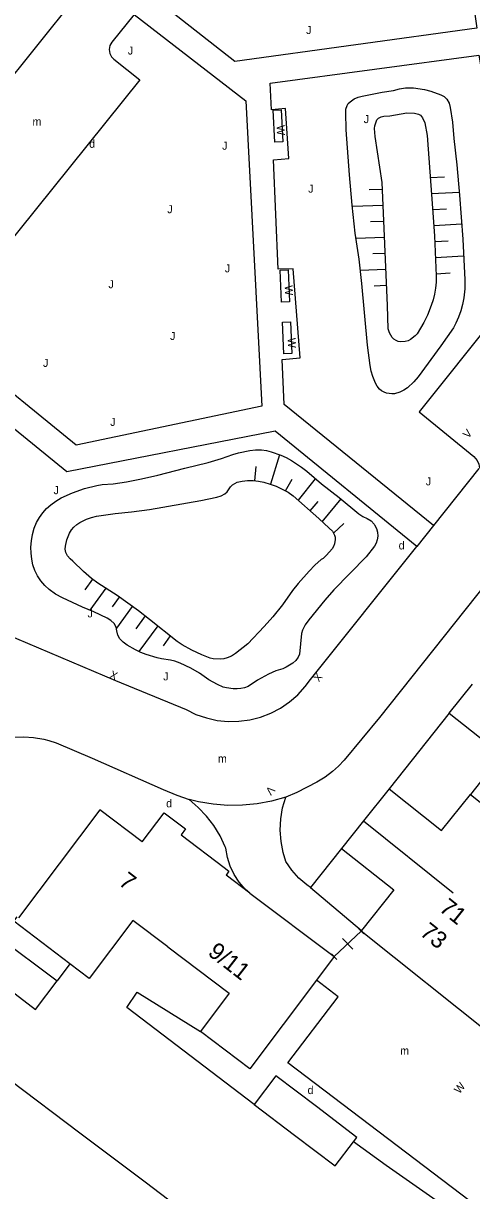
# Model space of a CAD drawing. Extents: x 134999 to 136502, y 457398 to 459002.
# Drawn here: x 135503.6 to 135531.6, y 457873.8 to 457946.7 of the extents above; entities that cross this region are included whole.
import ezdxf

# ---------------------------------------------------------------- set-up
doc = ezdxf.new("R2010")
doc.units = 0
for name, color, linetype in [('RI_DGTB_15', 7, 'Continuous'), ('RI_DGTB_18', 7, 'Continuous'), ('RI_DGTB_2', 7, 'Continuous'), ('RI_DGTB_29', 7, 'Continuous'), ('RI_DGTB_3', 7, 'Continuous'), ('RI_DGTB_30', 7, 'Continuous'), ('RI_DGTB_31', 7, 'Continuous'), ('RI_DGTB_32', 7, 'Continuous'), ('RI_DGTB_35', 7, 'Continuous'), ('RI_DGTB_36', 7, 'Continuous'), ('RI_DGTB_4', 7, 'Continuous'), ('RI_DGTB_43', 7, 'Continuous'), ('RI_DGTB_53', 7, 'Continuous'), ('RI_DGTB_54', 7, 'Continuous'), ('RI_DGTB_6', 7, 'Continuous')]:
    doc.layers.add(name, color=color, linetype=linetype)

msp = doc.modelspace()

# ---------------------------------------------------------------- linework, layer by layer
at = {"layer": 'RI_DGTB_15'}
for p, q in [((135531.492, 457898.55), (135533.837, 457896.678)), ((135524.824, 457896.889), (135530.431, 457892.413))]:
    msp.add_line(p, q, dxfattribs=at)
at = {"layer": 'RI_DGTB_18'}
for p, q in [((135528.992, 457937.028), (135529.878, 457937.08)), ((135526.017, 457936.291), (135525.189, 457936.261)), ((135529.07, 457936.03), (135530.807, 457936.132)), ((135526.054, 457935.292), (135524.148, 457935.222)), ((135529.149, 457935.033), (135529.995, 457935.083)), ((135526.091, 457934.292), (135525.267, 457934.262)), ((135529.22, 457934.036), (135530.956, 457934.138)), ((135526.127, 457933.293), (135524.362, 457933.228)), ((135529.277, 457933.038), (135530.112, 457933.086)), ((135526.164, 457932.294), (135525.42, 457932.266)), ((135529.319, 457932.038), (135531.073, 457932.141)), ((135526.201, 457931.294), (135524.637, 457931.237)), ((135529.353, 457931.037), (135530.227, 457931.087)), ((135526.238, 457930.295), (135525.494, 457930.268)), ((135519.041, 457917.922), (135519.603, 457919.749)), ((135518.06, 457918.117), (135518.141, 457919.013)), ((135519.966, 457917.492), (135520.381, 457918.221)), ((135520.776, 457916.898), (135521.832, 457918.244)), ((135522.261, 457915.561), (135523.446, 457916.98)), ((135521.51, 457916.231), (135522.001, 457916.819)), ((135522.965, 457914.842), (135523.608, 457915.45)), ((135507.932, 457911.971), (135507.453, 457911.314)), ((135508.764, 457911.412), (135507.766, 457910.044)), ((135509.6, 457910.861), (135509.152, 457910.247)), ((135510.409, 457910.279), (135509.426, 457908.927)), ((135511.211, 457909.679), (135510.631, 457908.881)), ((135511.995, 457909.057), (135510.828, 457907.454)), ((135512.778, 457908.432), (135512.337, 457907.827))]:
    msp.add_line(p, q, dxfattribs=at)
for points in [[(135523.724, 457941.089), (135523.734, 457941.31), (135523.801, 457941.521), (135523.881, 457941.653), (135523.988, 457941.765), (135524.241, 457941.941), (135524.488, 457942.053), (135524.751, 457942.119), (135525.988, 457942.362), (135526.7, 457942.47), (135527.07, 457942.575), (135527.451, 457942.631), (135527.943, 457942.63), (135528.633, 457942.534), (135529.028, 457942.43), (135529.649, 457942.198), (135529.853, 457942.09), (135530.021, 457941.931), (135530.168, 457941.685), (135530.243, 457941.405), (135530.385, 457940.498), (135530.471, 457939.461), (135530.647, 457937.826), (135530.824, 457935.937), (135531.026, 457933.187), (135531.142, 457930.656), (135531.147, 457930.092), (135531.091, 457929.531), (135531.011, 457929.121), (135530.899, 457928.718), (135530.758, 457928.324), (135530.591, 457927.941), (135530.434, 457927.65), (135529.645, 457926.533), (135528.244, 457924.601), (135527.961, 457924.291), (135527.563, 457923.924), (135527.343, 457923.764), (135527.101, 457923.641), (135526.772, 457923.55), (135526.601, 457923.537), (135526.431, 457923.551), (135526.266, 457923.589), (135526.109, 457923.651), (135525.962, 457923.735), (135525.831, 457923.841), (135525.683, 457924.011), (135525.57, 457924.206), (135525.401, 457924.621), (135525.302, 457924.961), (135525.241, 457925.31), (135525.08, 457926.572), (135524.727, 457930.422), (135524.551, 457931.947), (135524.319, 457933.555), (135524.123, 457935.304), (135523.963, 457937.195), (135523.752, 457940.022), (135523.724, 457941.089)], [(135525.518, 457940.104), (135525.541, 457940.271), (135525.611, 457940.52), (135525.671, 457940.636), (135525.761, 457940.731), (135525.923, 457940.822), (135526.106, 457940.856), (135526.471, 457940.891), (135527.176, 457941.02), (135527.532, 457941.065), (135528.019, 457941.047), (135528.269, 457940.985), (135528.381, 457940.921), (135528.518, 457940.771), (135528.661, 457940.456), (135528.79, 457939.667), (135529.142, 457935.124), (135529.258, 457933.399), (135529.358, 457930.901), (135529.357, 457930.515), (135529.321, 457930.131), (135529.257, 457929.765), (135529.167, 457929.405), (135529.056, 457929.051), (135528.83, 457928.456), (135528.591, 457927.982), (135528.184, 457927.284), (135528.061, 457927.151), (135527.77, 457926.933), (135527.606, 457926.853), (135527.431, 457926.801), (135527.141, 457926.782), (135526.997, 457926.807), (135526.861, 457926.861), (135526.725, 457926.95), (135526.609, 457927.064), (135526.441, 457927.341), (135526.366, 457927.596), (135526.323, 457929.046), (135525.991, 457936.723), (135525.551, 457939.601), (135525.518, 457940.104)], [(135504.091, 457913.971), (135504.119, 457914.37), (135504.184, 457914.765), (135504.29, 457915.151), (135504.441, 457915.521), (135504.614, 457915.831), (135504.822, 457916.118), (135505.06, 457916.381), (135505.321, 457916.621), (135505.637, 457916.852), (135505.979, 457917.042), (135506.691, 457917.361), (135507.429, 457917.633), (135508.191, 457917.831), (135508.534, 457917.886), (135509.226, 457917.93), (135510.041, 457918.048), (135510.975, 457918.238), (135512.003, 457918.474), (135513.681, 457918.911), (135515.139, 457919.26), (135515.978, 457919.504), (135516.68, 457919.763), (135517.041, 457919.861), (135517.744, 457920.002), (135518.101, 457920.043), (135518.461, 457920.041), (135518.773, 457920.003), (135519.079, 457919.931), (135519.671, 457919.721), (135520.011, 457919.562), (135520.336, 457919.376), (135520.961, 457918.961), (135521.285, 457918.718), (135522.211, 457917.931), (135523.321, 457917.081), (135524.531, 457916.061), (135524.783, 457915.89), (135525.056, 457915.754), (135525.3, 457915.609), (135525.494, 457915.401), (135525.521, 457915.361), (135525.631, 457915.143), (135525.695, 457914.907), (135525.715, 457914.664), (135525.691, 457914.421), (135525.626, 457914.217), (135525.513, 457914.035), (135524.986, 457913.378), (135522.971, 457911.301)], [(135506.232, 457913.839), (135506.24, 457914.041), (135506.331, 457914.431), (135506.407, 457914.646), (135506.505, 457914.852), (135506.626, 457915.045), (135506.771, 457915.221), (135506.943, 457915.379), (135507.135, 457915.512), (135507.551, 457915.721), (135507.859, 457915.83), (135508.178, 457915.903), (135509.334, 457916.083), (135510.367, 457916.169), (135511.491, 457916.323), (135514.687, 457916.882), (135515.68, 457917.095), (135515.946, 457917.172), (135516.191, 457917.301), (135516.33, 457917.425), (135516.526, 457917.743), (135516.661, 457917.871), (135516.799, 457917.956), (135516.947, 457918.021), (135517.261, 457918.101), (135517.6, 457918.133), (135517.94, 457918.125), (135518.277, 457918.085), (135518.611, 457918.021), (135519.006, 457917.913), (135519.391, 457917.771), (135519.763, 457917.6), (135520.121, 457917.401), (135520.44, 457917.183), (135522.052, 457915.76), (135522.698, 457915.164), (135522.888, 457914.963), (135523.021, 457914.721), (135523.058, 457914.591), (135523.07, 457914.457), (135523.031, 457914.191), (135522.963, 457914.02), (135522.865, 457913.864), (135522.531, 457913.472), (135522.31, 457913.274), (135522.181, 457913.201), (135521.801, 457912.851), (135521.438, 457912.483), (135520.751, 457911.711), (135520.406, 457911.277), (135519.771, 457910.369), (135519.173, 457909.625), (135518.635, 457909.032), (135517.606, 457907.95), (135516.856, 457907.34), (135516.6, 457907.178), (135516.321, 457907.061), (135516.11, 457907.009), (135515.894, 457906.987), (135515.461, 457907.011), (135515.276, 457907.05), (135514.751, 457907.261), (135514.129, 457907.542), (135513.531, 457907.871), (135513.204, 457908.092), (135511.488, 457909.464), (135510.789, 457909.998), (135509.471, 457910.951), (135508.258, 457911.727), (135507.871, 457912.011), (135507.36, 457912.454), (135506.713, 457913.096), (135506.536, 457913.252), (135506.376, 457913.428), (135506.271, 457913.641), (135506.232, 457913.839)], [(135504.508, 457912.187), (135504.341, 457912.521), (135504.217, 457912.871), (135504.138, 457913.233), (135504.098, 457913.601), (135504.091, 457913.971)], [(135522.971, 457911.301), (135522.424, 457910.666), (135521.42, 457909.431), (135521.194, 457909.128), (135521.021, 457908.791), (135520.958, 457908.589), (135520.834, 457907.306), (135520.751, 457907.101), (135520.607, 457906.903), (135520.422, 457906.742), (135520.011, 457906.481), (135519.804, 457906.382), (135519.364, 457906.254), (135518.913, 457906.057), (135518.221, 457905.671), (135517.63, 457905.288), (135517.411, 457905.201), (135517.18, 457905.148), (135516.944, 457905.126), (135516.707, 457905.129), (135516.276, 457905.187), (135516.085, 457905.244), (135515.72, 457905.4), (135515.191, 457905.691), (135514.597, 457906.113), (135514.069, 457906.416), (135513.406, 457906.727), (135513.061, 457906.851), (135512.792, 457906.921), (135512.242, 457906.999), (135511.971, 457907.061), (135511.278, 457907.274), (135510.939, 457907.404), (135510.611, 457907.561), (135510.083, 457907.858), (135509.838, 457908.038), (135509.631, 457908.261), (135509.506, 457908.488), (135509.456, 457908.743), (135509.404, 457908.992), (135509.277, 457909.213), (135509.271, 457909.221), (135509.076, 457909.406), (135508.843, 457909.541), (135508.016, 457909.938), (135507.308, 457910.23), (135506.061, 457910.805), (135505.62, 457911.035), (135505.221, 457911.331), (135504.953, 457911.59), (135504.713, 457911.876), (135504.508, 457912.187)]]:
    msp.add_lwpolyline(points, dxfattribs=at)
at = {"layer": 'RI_DGTB_2'}
for p, q in [((135530.181, 457903.611), (135531.627, 457905.427)), ((135526.431, 457898.901), (135524.824, 457896.889)), ((135511.025, 457895.587), (135512.389, 457897.402)), ((135512.389, 457897.402), (135513.733, 457896.405)), ((135524.824, 457896.889), (135523.451, 457895.171)), ((135513.733, 457896.405), (135513.452, 457896.03)), ((135516.436, 457893.763), (135516.26, 457893.507)), ((135524.686, 457890.017), (135524.709, 457890.046))]:
    msp.add_line(p, q, dxfattribs=at)
for points in [[(135530.181, 457903.611), (135533.451, 457901.011), (135531.492, 457898.55)], [(135526.431, 457898.901), (135529.701, 457896.301), (135531.492, 457898.55)], [(135513.452, 457896.03), (135516.145, 457893.984)], [(135523.451, 457895.171), (135526.721, 457892.591), (135524.709, 457890.046)], [(135516.145, 457893.984), (135516.436, 457893.763)], [(135532.86, 457883.57), (135532.821, 457883.521), (135524.686, 457890.017)]]:
    msp.add_lwpolyline(points, dxfattribs=at)
at = {"layer": 'RI_DGTB_3'}
for p, q in [((135508.379, 457897.575), (135503.322, 457890.844)), ((135517.74, 457892.391), (135516.26, 457893.507)), ((135517.74, 457892.391), (135523.003, 457888.425)), ((135500, 457891.194), (135505.733, 457886.926)), ((135506.521, 457887.972), (135505.733, 457886.926)), ((135523.003, 457888.425), (135521.893, 457886.953)), ((135502.799, 457880.71), (135507.139, 457877.439)), ((135507.139, 457877.439), (135511.218, 457874.365)), ((135511.218, 457874.365), (135515.537, 457871.11))]:
    msp.add_line(p, q, dxfattribs=at)
for points in [[(135506.521, 457887.972), (135503.022, 457890.644), (135503.226, 457890.916)], [(135512.621, 457889.035), (135510.439, 457890.679), (135507.719, 457887.069), (135506.521, 457887.972)], [(135512.621, 457889.035), (135516.461, 457886.142), (135514.656, 457883.746)], [(135500, 457884.289), (135501.996, 457886.937), (135504.384, 457885.137), (135505.733, 457886.926)], [(135521.893, 457886.953), (135517.731, 457881.429), (135514.656, 457883.746)]]:
    msp.add_lwpolyline(points, dxfattribs=at)
at = {"layer": 'RI_DGTB_32'}
for points in [[(135519.291, 457939.251), (135519.205, 457941.249), (135519.705, 457941.27), (135519.791, 457939.273), (135519.291, 457939.251)], [(135519.724, 457929.261), (135519.638, 457931.259), (135520.138, 457931.28), (135520.224, 457929.283), (135519.724, 457929.261)], [(135519.864, 457926.034), (135519.778, 457928.012), (135520.278, 457928.034), (135520.364, 457926.056), (135519.864, 457926.034)]]:
    msp.add_lwpolyline(points, dxfattribs=at)
at = {"layer": 'RI_DGTB_4'}
msp.add_line((135511.025, 457895.587), (135508.379, 457897.575), dxfattribs=at)
at = {"layer": 'RI_DGTB_53'}
msp.add_line((135501.427, 457941.493), (135509.324, 457951.319), dxfattribs=at)
for points in [[(135510.518, 457947.199), (135509.137, 457945.479), (135509.017, 457945.266), (135508.972, 457945.026), (135509.006, 457944.784), (135509.116, 457944.566), (135509.253, 457944.423), (135510.877, 457943.125), (135500, 457929.615)], [(135519.98, 457898.38), (135519.096, 457898.132), (135518.194, 457897.963), (135517.281, 457897.872), (135516.364, 457897.862), (135515.449, 457897.931), (135514.543, 457898.08), (135513.953, 457898.221)], [(135517.74, 457892.391), (135517.457, 457892.645), (135517.077, 457893.075), (135516.761, 457893.553), (135516.514, 457894.071), (135516.342, 457894.617), (135516.247, 457895.183), (135516.206, 457895.286), (135515.886, 457895.963), (135515.497, 457896.602), (135515.041, 457897.196), (135514.524, 457897.737), (135513.953, 457898.221)], [(135521.521, 457892.731), (135521.291, 457892.898), (135520.797, 457893.327), (135520.357, 457893.814), (135519.981, 457894.351), (135519.811, 457894.93), (135519.686, 457895.619), (135519.64, 457896.317), (135519.674, 457897.016), (135519.788, 457897.707), (135519.98, 457898.38)]]:
    msp.add_lwpolyline(points, dxfattribs=at)
at = {"layer": 'RI_DGTB_54'}
for p, q in [((135532.031, 457918.872), (135529.196, 457915.323)), ((135529.196, 457915.323), (135528.149, 457914.012)), ((135530.181, 457903.611), (135526.431, 457898.901)), ((135523.451, 457895.171), (135521.521, 457892.731)), ((135521.521, 457892.731), (135524.709, 457890.046)), ((135524.846, 457889.849), (135524.527, 457890.186)), ((135523.003, 457888.425), (135524.686, 457890.017)), ((135523.003, 457888.425), (135524.686, 457890.017)), ((135524.162, 457888.884), (135523.526, 457889.557)), ((135523.162, 457888.256), (135522.844, 457888.594))]:
    msp.add_line(p, q, dxfattribs=at)
for points in [[(135534.562, 457977.229), (135543.491, 457969.921), (135530.781, 457954.211), (135531.05, 457952.309), (135529.881, 457952.131), (135530.311, 457949.021), (135531.479, 457949.274), (135531.891, 457946.351), (135516.811, 457944.281), (135511.518, 457948.441)], [(135510.518, 457947.199), (135517.491, 457941.821), (135518.491, 457922.781), (135506.911, 457920.331), (135500, 457925.956)], [(135529.196, 457915.323), (135519.881, 457922.881), (135519.76, 457925.689), (135520.881, 457925.781), (135520.451, 457931.331), (135519.515, 457931.312), (135519.219, 457938.147), (135520.181, 457938.231), (135519.971, 457941.341), (135519.084, 457941.259), (135519.011, 457942.931), (135532.031, 457944.661), (135533.831, 457934.191), (135540.111, 457928.978)], [(135537.374, 457925.55), (135537.199, 457925.439), (135536.995, 457925.402), (135536.792, 457925.444), (135536.62, 457925.559), (135536.491, 457925.681), (135533.101, 457928.431), (135528.291, 457922.421), (135531.711, 457919.631), (135531.911, 457919.371), (135532.021, 457919.151), (135532.055, 457918.901)], [(135528.149, 457914.012), (135519.311, 457921.221), (135506.331, 457918.671), (135500, 457923.821)], [(135541.184, 457922.614), (135532.521, 457911.771), (135525.831, 457903.34), (135523.614, 457900.686), (135523.276, 457900.31), (135522.901, 457899.971), (135522.43, 457899.622), (135521.928, 457899.317), (135520.669, 457898.662), (135519.98, 457898.38)], [(135500, 457909.712), (135500.54, 457909.414), (135501.11, 457909.156), (135509.371, 457905.661), (135513.766, 457903.841), (135514.382, 457903.542), (135515.029, 457903.317), (135515.698, 457903.169), (135516.38, 457903.1), (135517.065, 457903.11), (135517.744, 457903.201), (135518.408, 457903.37), (135519.048, 457903.615), (135519.654, 457903.932), (135520.22, 457904.319), (135520.737, 457904.769), (135521.198, 457905.275), (135521.522, 457905.717), (135528.149, 457914.012)], [(135500, 457901.004), (135500.794, 457901.483), (135501.152, 457901.66), (135501.521, 457901.811), (135501.831, 457901.913), (135502.468, 457902.054), (135503.073, 457902.127), (135503.639, 457902.136), (135504.244, 457902.091), (135504.886, 457901.989), (135505.201, 457901.911), (135505.665, 457901.763), (135507.902, 457900.813), (135512.342, 457898.851), (135513.192, 457898.501), (135513.953, 457898.221)], [(135540.051, 457877.831), (135541.442, 457876.75), (135535.991, 457869.731), (135520.101, 457881.801), (135523.246, 457885.916), (135521.893, 457886.953)], [(135518.011, 457879.206), (135510.061, 457885.252), (135510.721, 457886.211), (135514.656, 457883.746)], [(135528.528, 457860.025), (135535.387, 457868.998), (135526.236, 457875.385), (135524.206, 457876.877)]]:
    msp.add_lwpolyline(points, dxfattribs=at)
at = {"layer": 'RI_DGTB_6'}
for points in [[(135521.89, 457879.067), (135519.368, 457880.988), (135518.011, 457879.206)], [(135518.011, 457879.206), (135520.532, 457877.285)], [(135524.206, 457876.877), (135524.411, 457877.146), (135521.89, 457879.067)], [(135520.532, 457877.285), (135523.054, 457875.364), (135524.206, 457876.877)]]:
    msp.add_lwpolyline(points, dxfattribs=at)

# ---------------------------------------------------------------- texts
at = {"layer": 'RI_DGTB_29'}
for p in [(135507.722, 457938.891), (135527.022, 457913.831), (135512.522, 457897.741), (135521.342, 457879.851)]:
    msp.add_text('d', height=0.5, dxfattribs=at).set_placement(p)
at = {"layer": 'RI_DGTB_30'}
for s, rotation, p in [('W', 272.60168, (135519.405, 457940.291)), ('W', 272.68289, (135519.915, 457930.301)), ('W', 271.77988, (135520.104, 457927.026)), ('V', 48.99092, (135531.356, 457920.719)), ('X', 336.65393, (135508.948, 457905.841)), ('X', 231.37018, (135521.923, 457906.187)), ('V', 228.99092, (135518.977, 457899.114)), ('W', 49.76348, (135530.81, 457879.831))]:
    msp.add_text(s, height=0.499, rotation=rotation, dxfattribs=at).set_placement(p)
at = {"layer": 'RI_DGTB_31'}
for p in [(135521.252, 457945.991), (135510.132, 457944.711), (135524.842, 457940.431), (135516.012, 457938.771), (135521.382, 457936.091), (135512.592, 457934.811), (135516.182, 457931.121), (135508.922, 457930.131), (135512.762, 457926.901), (135504.842, 457925.221), (135509.032, 457921.541), (135505.502, 457917.281), (135528.712, 457917.831), (135507.622, 457909.591), (135512.342, 457905.661)]:
    msp.add_text('J', height=0.5, dxfattribs=at).set_placement(p)
at = {"layer": 'RI_DGTB_35'}
for s, rotation, p in [('7', 322.1199, (135509.496, 457892.96)), ('73', 321.3833, (135528.281, 457889.818)), ('9/11', 322.129, (135515.062, 457888.573))]:
    msp.add_text(s, height=1.054, rotation=rotation, dxfattribs=at).set_placement(p)
at = {"layer": 'RI_DGTB_36'}
msp.add_text('71', height=1.054, rotation=321.3833, dxfattribs=at).set_placement((135529.484, 457891.326))
at = {"layer": 'RI_DGTB_43'}
for p in [(135504.186, 457940.279), (135515.749, 457900.531), (135527.117, 457882.31)]:
    msp.add_text('m', height=0.5, dxfattribs=at).set_placement(p)

doc.saveas('drawing.dxf')
